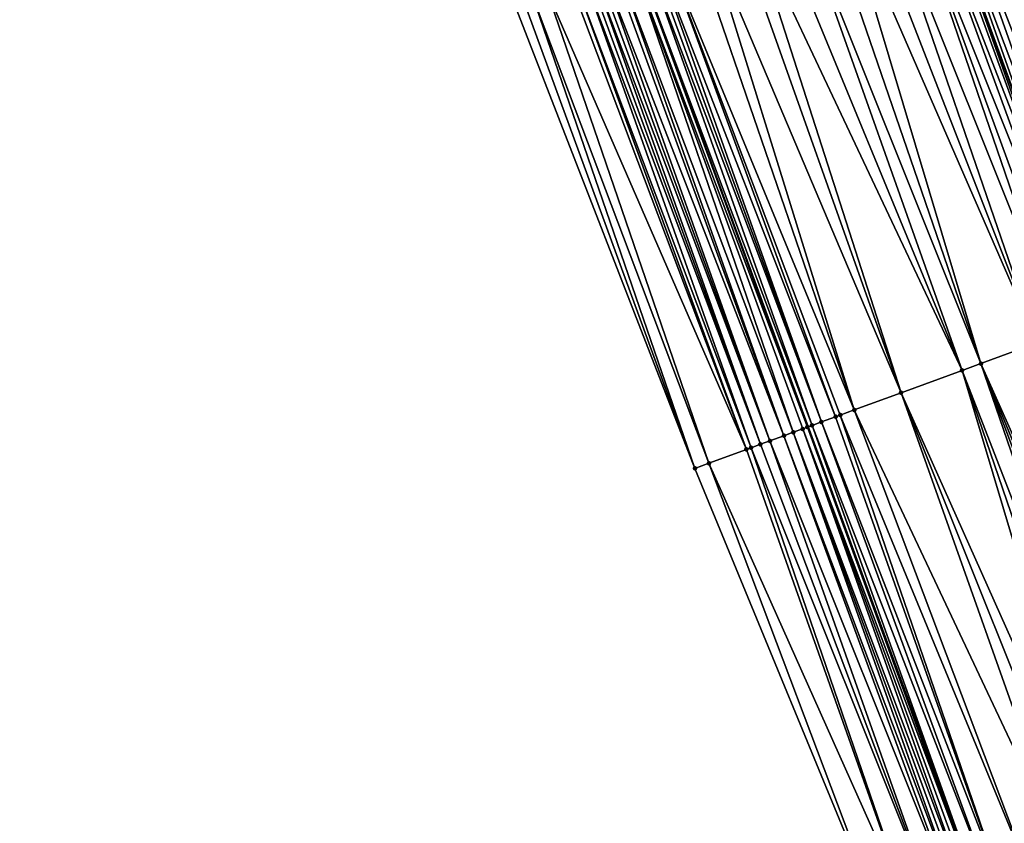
# Model space of a CAD drawing. Header units: feet. Extents: x 2004186 to 2014793, y 836912 to 864902.
# Tile 334 of 656: x 2010346 to 2010385, y 847880 to 847912. Entities that reach past the tile are written whole.
import ezdxf

# ---------------------------------------------------------------- set-up
doc = ezdxf.new("R2010")
doc.units = ezdxf.units.FT
doc.header["$LTSCALE"] = 100
doc.header["$MEASUREMENT"] = 0
for name, color, linetype, lineweight in [('EP_Travel Lane', 5, 'Continuous', 40), ('GPL_Skip Line', 2, 'Continuous', 40), ('Road Shots', 4, 'Continuous', 200), ('Road X-Section', 30, 'Continuous', 13)]:
    doc.layers.add(name, color=color, linetype=linetype, lineweight=lineweight)
doc.layers.add('I-77 SB_MM21-27-Surface-Border', color=7, linetype='Continuous')
doc.layers.add('I-77 SB_MM21-27-Surface-TIN', color=7, linetype='Continuous')

msp = doc.modelspace()

# ---------------------------------------------------------------- linework, layer by layer
at = {"layer": 'EP_Travel Lane'}
msp.add_polyline3d([(2010411.27561073, 847801.6155537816, 431.5946390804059), (2010404.664397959, 847820.4911271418, 431.5215384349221), (2010398.053152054, 847839.3667951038, 431.4753545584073), (2010391.291403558, 847857.8650233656, 431.416789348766), (2010384.405827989, 847876.6421531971, 431.3169357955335), (2010377.520197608, 847895.4194325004, 431.2697150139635), (2010370.634593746, 847914.1966394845, 431.1969690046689), (2010363.638101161, 847932.5998166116, 431.1206597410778), (2010356.528513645, 847951.2935980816, 431.1153276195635), (2010349.418995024, 847969.9871984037, 431.0514817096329), (2010342.428434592, 847988.3403477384, 430.9910314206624), (2010335.069173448, 848006.9369856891, 430.9005451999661), (2010327.709890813, 848025.5336779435, 430.8292895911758), (2010320.350612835, 848044.1303584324, 430.7538676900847), (2010313.096629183, 848062.3908315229, 430.6781007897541), (2010305.390469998, 848080.8465041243, 430.5989821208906), (2010297.684316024, 848099.3021642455, 430.5160583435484)], dxfattribs=at)
at = {"layer": 'GPL_Skip Line'}
msp.add_polyline3d([(2010422.965392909, 847805.7298375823, 432.0990983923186), (2010416.32843218, 847824.5963541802, 432.0262505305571), (2010409.691460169, 847843.4629028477, 431.9625323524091), (2010402.875732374, 847862.105767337, 431.9007132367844), (2010395.992691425, 847880.8838705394, 431.8150787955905), (2010389.109602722, 847899.6621040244, 431.7753469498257), (2010382.226526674, 847918.4403029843, 431.7234295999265), (2010375.19105259, 847936.9974819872, 431.6554652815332), (2010368.098361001, 847955.6975032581, 431.596892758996), (2010361.005655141, 847974.3975621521, 431.5504159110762), (2010353.967335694, 847992.9289843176, 431.4755962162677), (2010346.605653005, 848011.5247025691, 431.3982657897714), (2010339.243966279, 848030.1204310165, 431.3245462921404), (2010331.882245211, 848048.7162462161, 431.2815498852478), (2010324.561540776, 848067.1436544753, 431.2263298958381), (2010316.89390634, 848085.6152723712, 431.1424802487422), (2010309.226277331, 848104.0868771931, 431.0546505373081)], dxfattribs=at)
at = {"layer": 'I-77 SB_MM21-27-Surface-Border', "color": 3, "linetype": 'ByBlock', "lineweight": -2}
msp.add_polyline3d([(2010407.113855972, 847800.1508731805, 431.433307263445), (2010401.986137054, 847819.5486046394, 431.4328845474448), (2010394.028547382, 847837.9504286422, 431.3309332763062), (2010387.102347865, 847856.3315577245, 431.2563549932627), (2010380.604963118, 847875.2507694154, 431.1648142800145), (2010372.980670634, 847893.7575748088, 431.0657531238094), (2010365.732000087, 847912.4018871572, 430.9826047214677), (2010358.568744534, 847930.6702650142, 430.9181466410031), (2010351.456411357, 847949.3628909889, 430.8815903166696), (2010344.717938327, 847968.1977442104, 430.8386513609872), (2010337.570430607, 847986.4083957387, 430.760817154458), (2010331.111513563, 848005.3630545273, 430.7032324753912), (2010323.165819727, 848023.7265324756, 430.6018029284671), (2010316.892724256, 848042.7551530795, 430.5724557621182), (2010309.267378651, 848060.8033689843, 430.4866649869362), (2010301.796048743, 848079.3564190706, 430.4260753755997), (2010293.216183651, 848097.4499587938, 430.3221133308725)], dxfattribs=at)
at = {"layer": 'I-77 SB_MM21-27-Surface-TIN', "color": 128, "linetype": 'ByBlock', "lineweight": -2}
for points in [[(2010385.452117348, 847919.6210964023, 431.852668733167), (2010384.137435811, 847919.1398350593, 431.801459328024), (2010390.071435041, 847900.0142334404, 431.823530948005)], [(2010384.137435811, 847919.1398350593, 431.801459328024), (2010383.386184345, 847918.8648418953, 431.7768919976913), (2010390.071435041, 847900.0142334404, 431.823530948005)], [(2010383.386184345, 847918.8648418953, 431.7768919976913), (2010382.822748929, 847918.6585883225, 431.7553994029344), (2010390.071435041, 847900.0142334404, 431.823530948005)], [(2010382.071512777, 847918.3835533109, 431.7160786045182), (2010381.695889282, 847918.2460506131, 431.7016388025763), (2010388.944579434, 847899.6016846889, 431.765878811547)], [(2010382.071512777, 847918.3835533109, 431.7160786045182), (2010388.944579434, 847899.6016846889, 431.765878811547), (2010382.226526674, 847918.4403029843, 431.7234295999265)], [(2010382.447132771, 847918.5210655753, 431.7338910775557), (2010382.226526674, 847918.4403029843, 431.7234295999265), (2010389.109602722, 847899.6621040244, 431.7753469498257)], [(2010388.944579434, 847899.6016846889, 431.765878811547), (2010389.109602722, 847899.6621040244, 431.7753469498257), (2010382.226526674, 847918.4403029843, 431.7234295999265)], [(2010382.822748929, 847918.6585883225, 431.7553994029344), (2010382.447132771, 847918.5210655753, 431.7338910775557), (2010389.508003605, 847899.8079689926, 431.7982050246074)], [(2010382.447132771, 847918.5210655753, 431.7338910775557), (2010389.109602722, 847899.6621040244, 431.7753469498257), (2010389.508003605, 847899.8079689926, 431.7982050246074)], [(2010382.822748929, 847918.6585883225, 431.7553994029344), (2010389.508003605, 847899.8079689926, 431.7982050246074), (2010390.071435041, 847900.0142334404, 431.823530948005)], [(2010381.13246547, 847918.0397653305, 431.668966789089), (2010380.193419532, 847917.6959736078, 431.620535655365), (2010387.629888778, 847899.1204482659, 431.7234567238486)], [(2010381.695889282, 847918.2460506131, 431.7016388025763), (2010381.13246547, 847918.0397653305, 431.668966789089), (2010388.568957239, 847899.4641784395, 431.7501873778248)], [(2010381.13246547, 847918.0397653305, 431.668966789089), (2010388.005514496, 847899.2579448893, 431.7357544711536), (2010388.568957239, 847899.4641784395, 431.7501873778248)], [(2010381.13246547, 847918.0397653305, 431.668966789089), (2010387.629888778, 847899.1204482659, 431.7234567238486), (2010388.005514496, 847899.2579448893, 431.7357544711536)], [(2010381.695889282, 847918.2460506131, 431.7016388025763), (2010388.568957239, 847899.4641784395, 431.7501873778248), (2010388.944579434, 847899.6016846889, 431.765878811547)], [(2010380.193419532, 847917.6959736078, 431.620535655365), (2010379.442171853, 847917.4209700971, 431.5923205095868), (2010386.690835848, 847898.7766756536, 431.6817641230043)], [(2010380.193419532, 847917.6959736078, 431.620535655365), (2010386.690835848, 847898.7766756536, 431.6817641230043), (2010387.629888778, 847899.1204482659, 431.7234567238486)], [(2010378.690925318, 847917.1459634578, 431.5630024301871), (2010377.939687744, 847916.8709323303, 431.5250510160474), (2010384.437106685, 847897.9516272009, 431.583752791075)], [(2010379.442171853, 847917.4209700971, 431.5923205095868), (2010378.690925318, 847917.1459634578, 431.5630024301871), (2010386.690835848, 847898.7766756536, 431.6817641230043)], [(2010378.690925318, 847917.1459634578, 431.5630024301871), (2010384.437106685, 847897.9516272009, 431.583752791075), (2010386.690835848, 847898.7766756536, 431.6817641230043)], [(2010377.939687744, 847916.8709323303, 431.5250510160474), (2010377.000639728, 847916.5271462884, 431.4786226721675), (2010384.437106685, 847897.9516272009, 431.583752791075)], [(2010377.000639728, 847916.5271462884, 431.4786226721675), (2010376.061577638, 847916.1833987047, 431.445752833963), (2010383.685860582, 847897.6766193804, 431.5540191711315)], [(2010377.000639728, 847916.5271462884, 431.4786226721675), (2010383.685860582, 847897.6766193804, 431.5540191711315), (2010384.437106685, 847897.9516272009, 431.583752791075)], [(2010376.061577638, 847916.1833987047, 431.445752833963), (2010375.122518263, 847915.839643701, 431.4102669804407), (2010383.685860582, 847897.6766193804, 431.5540191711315)], [(2010374.559087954, 847915.6333761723, 431.3838542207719), (2010373.432220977, 847915.2208584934, 431.3371554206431), (2010381.244306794, 847896.7828547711, 431.4611952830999)], [(2010375.122518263, 847915.839643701, 431.4102669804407), (2010374.559087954, 847915.6333761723, 431.3838542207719), (2010381.244306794, 847896.7828547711, 431.4611952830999)], [(2010375.122518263, 847915.839643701, 431.4102669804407), (2010381.244306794, 847896.7828547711, 431.4611952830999), (2010383.685860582, 847897.6766193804, 431.5540191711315)], [(2010373.432220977, 847915.2208584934, 431.3371554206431), (2010372.868790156, 847915.0145923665, 431.3112368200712), (2010379.366199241, 847896.0953141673, 431.3794392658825)], [(2010373.432220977, 847915.2208584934, 431.3371554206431), (2010379.366199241, 847896.0953141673, 431.3794392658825), (2010381.244306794, 847896.7828547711, 431.4611952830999)], [(2010372.868790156, 847915.0145923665, 431.3112368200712), (2010371.741919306, 847914.6020852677, 431.2682680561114), (2010379.366199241, 847896.0953141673, 431.3794392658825)], [(2010371.17848937, 847914.3958167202, 431.241496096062), (2010370.990682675, 847914.3270515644, 431.2294084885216), (2010378.051533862, 847895.6140086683, 431.3126642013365)], [(2010371.366300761, 847914.4645690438, 431.2490596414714), (2010371.17848937, 847914.3958167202, 431.241496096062), (2010378.051533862, 847895.6140086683, 431.3126642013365)], [(2010371.741919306, 847914.6020852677, 431.2682680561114), (2010371.366300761, 847914.4645690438, 431.2490596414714), (2010378.614955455, 847895.8203000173, 431.347474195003)], [(2010371.366300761, 847914.4645690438, 431.2490596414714), (2010378.051533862, 847895.6140086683, 431.3126642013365), (2010378.614955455, 847895.8203000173, 431.347474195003)], [(2010371.741919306, 847914.6020852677, 431.2682680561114), (2010378.802764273, 847895.889059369, 431.3575152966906), (2010379.366199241, 847896.0953141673, 431.3794392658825)], [(2010371.741919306, 847914.6020852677, 431.2682680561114), (2010378.614955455, 847895.8203000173, 431.347474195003), (2010378.802764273, 847895.889059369, 431.3575152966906)], [(2010370.427271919, 847914.1207306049, 431.1841585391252), (2010369.86382183, 847913.9145171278, 431.1768016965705), (2010376.924680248, 847895.2014544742, 431.2530932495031)], [(2010370.615079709, 847914.189492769, 431.1951912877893), (2010370.427271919, 847914.1207306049, 431.1841585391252), (2010377.488122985, 847895.4076880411, 431.2675320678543)], [(2010370.427271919, 847914.1207306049, 431.1841585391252), (2010377.300312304, 847895.3389337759, 431.2592842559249), (2010377.488122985, 847895.4076880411, 431.2675320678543)], [(2010370.427271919, 847914.1207306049, 431.1841585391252), (2010376.924680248, 847895.2014544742, 431.2530932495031), (2010377.300312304, 847895.3389337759, 431.2592842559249)], [(2010370.615079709, 847914.189492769, 431.1951912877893), (2010377.488122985, 847895.4076880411, 431.2675320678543), (2010370.634593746, 847914.1966394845, 431.1969690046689)], [(2010370.990682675, 847914.3270515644, 431.2294084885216), (2010370.634593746, 847914.1966394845, 431.1969690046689), (2010377.675928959, 847895.4764551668, 431.2803138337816)], [(2010377.488122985, 847895.4076880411, 431.2675320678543), (2010377.520197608, 847895.4194325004, 431.2697150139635), (2010370.634593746, 847914.1966394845, 431.1969690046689)], [(2010377.675928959, 847895.4764551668, 431.2803138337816), (2010370.634593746, 847914.1966394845, 431.1969690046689), (2010377.520197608, 847895.4194325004, 431.2697150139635)], [(2010370.990682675, 847914.3270515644, 431.2294084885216), (2010377.675928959, 847895.4764551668, 431.2803138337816), (2010378.051533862, 847895.6140086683, 431.3126642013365)], [(2010368.924793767, 847913.5706765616, 431.1111506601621), (2010368.736983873, 847913.5019201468, 431.1021446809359), (2010375.610018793, 847894.7201382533, 431.1825381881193)], [(2010369.112601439, 847913.6394390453, 431.1222961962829), (2010368.924793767, 847913.5706765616, 431.1111506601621), (2010375.985635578, 847894.8576592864, 431.2034416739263)], [(2010368.924793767, 847913.5706765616, 431.1111506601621), (2010375.610018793, 847894.7201382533, 431.1825381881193), (2010375.985635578, 847894.8576592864, 431.2034416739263)], [(2010369.300406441, 847913.7082088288, 431.1360152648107), (2010369.112601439, 847913.6394390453, 431.1222961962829), (2010375.985635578, 847894.8576592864, 431.2034416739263)], [(2010369.676012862, 847913.8457581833, 431.1669039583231), (2010369.300406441, 847913.7082088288, 431.1360152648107), (2010376.549059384, 847895.0639445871, 431.2361193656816)], [(2010369.300406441, 847913.7082088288, 431.1360152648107), (2010375.985635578, 847894.8576592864, 431.2034416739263), (2010376.549059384, 847895.0639445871, 431.2361193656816)], [(2010369.86382183, 847913.9145171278, 431.1768016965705), (2010369.676012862, 847913.8457581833, 431.1669039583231), (2010376.549059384, 847895.0639445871, 431.2361193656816)], [(2010369.86382183, 847913.9145171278, 431.1768016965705), (2010376.549059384, 847895.0639445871, 431.2361193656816), (2010376.924680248, 847895.2014544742, 431.2530932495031)], [(2010367.985724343, 847913.2269490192, 431.0853464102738), (2010367.046673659, 847912.8831702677, 431.041488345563), (2010375.046580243, 847894.513893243, 431.164065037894)], [(2010368.173536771, 847913.2956985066, 431.091910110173), (2010367.985724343, 847913.2269490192, 431.0853464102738), (2010375.046580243, 847894.513893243, 431.164065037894)], [(2010368.549170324, 847913.4331737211, 431.0966605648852), (2010368.173536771, 847913.2956985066, 431.091910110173), (2010375.23439225, 847894.5826438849, 431.1710354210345)], [(2010368.173536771, 847913.2956985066, 431.091910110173), (2010375.046580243, 847894.513893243, 431.164065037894), (2010375.23439225, 847894.5826438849, 431.1710354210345)], [(2010368.736983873, 847913.5019201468, 431.1021446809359), (2010368.549170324, 847913.4331737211, 431.0966605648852), (2010375.610018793, 847894.7201382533, 431.1825381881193)], [(2010368.549170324, 847913.4331737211, 431.0966605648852), (2010375.23439225, 847894.5826438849, 431.1710354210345), (2010375.610018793, 847894.7201382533, 431.1825381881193)], [(2010367.046673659, 847912.8831702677, 431.041488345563), (2010366.483245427, 847912.676897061, 431.0130737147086), (2010373.544102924, 847893.9638369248, 431.0902570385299)], [(2010367.046673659, 847912.8831702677, 431.041488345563), (2010373.544102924, 847893.9638369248, 431.0902570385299), (2010375.046580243, 847894.513893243, 431.164065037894)], [(2010366.107620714, 847912.5393976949, 430.9998084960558), (2010365.732000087, 847912.4018871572, 430.9826047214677), (2010372.980670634, 847893.7575748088, 431.0657531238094)], [(2010366.483245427, 847912.676897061, 431.0130737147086), (2010366.107620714, 847912.5393976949, 430.9998084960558), (2010372.980670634, 847893.7575748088, 431.0657531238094)], [(2010366.483245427, 847912.676897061, 431.0130737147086), (2010372.980670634, 847893.7575748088, 431.0657531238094), (2010373.544102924, 847893.9638369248, 431.0902570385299)], [(2010386.690835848, 847898.7766756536, 431.6817641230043), (2010384.437106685, 847897.9516272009, 431.583752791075), (2010392.624870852, 847879.6509762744, 431.6693622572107)], [(2010384.437106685, 847897.9516272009, 431.583752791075), (2010383.685860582, 847897.6766193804, 431.5540191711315), (2010390.934579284, 847879.0321754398, 431.5907439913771)], [(2010384.437106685, 847897.9516272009, 431.583752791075), (2010392.06143739, 847879.4447173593, 431.6459871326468), (2010392.624870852, 847879.6509762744, 431.6693622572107)], [(2010384.437106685, 847897.9516272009, 431.583752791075), (2010391.498010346, 847879.2384409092, 431.616429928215), (2010392.06143739, 847879.4447173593, 431.6459871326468)], [(2010384.437106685, 847897.9516272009, 431.583752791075), (2010390.934579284, 847879.0321754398, 431.5907439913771), (2010391.498010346, 847879.2384409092, 431.616429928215)], [(2010383.685860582, 847897.6766193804, 431.5540191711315), (2010381.244306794, 847896.7828547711, 431.4611952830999), (2010389.432079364, 847878.4821808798, 431.538709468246)], [(2010383.685860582, 847897.6766193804, 431.5540191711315), (2010389.432079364, 847878.4821808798, 431.538709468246), (2010390.183327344, 847878.7571835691, 431.5666337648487)], [(2010383.685860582, 847897.6766193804, 431.5540191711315), (2010390.183327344, 847878.7571835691, 431.5666337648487), (2010390.934579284, 847879.0321754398, 431.5907439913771)], [(2010381.244306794, 847896.7828547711, 431.4611952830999), (2010379.366199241, 847896.0953141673, 431.3794392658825), (2010387.929583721, 847877.9321746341, 431.4825550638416)], [(2010381.244306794, 847896.7828547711, 431.4611952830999), (2010388.68083354, 847878.2071722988, 431.5087079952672), (2010389.432079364, 847878.4821808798, 431.538709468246)], [(2010381.244306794, 847896.7828547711, 431.4611952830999), (2010387.929583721, 847877.9321746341, 431.4825550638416), (2010388.68083354, 847878.2071722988, 431.5087079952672)], [(2010378.614955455, 847895.8203000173, 431.347474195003), (2010378.051533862, 847895.6140086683, 431.3126642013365), (2010385.300230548, 847876.9696248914, 431.370601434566)], [(2010378.802764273, 847895.889059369, 431.3575152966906), (2010378.614955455, 847895.8203000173, 431.347474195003), (2010385.300230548, 847876.9696248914, 431.370601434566)], [(2010379.366199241, 847896.0953141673, 431.3794392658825), (2010378.802764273, 847895.889059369, 431.3575152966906), (2010386.427095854, 847877.382147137, 431.4189084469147)], [(2010378.802764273, 847895.889059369, 431.3575152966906), (2010385.300230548, 847876.9696248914, 431.370601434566), (2010386.427095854, 847877.382147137, 431.4189084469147)], [(2010379.366199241, 847896.0953141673, 431.3794392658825), (2010386.427095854, 847877.382147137, 431.4189084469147), (2010387.929583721, 847877.9321746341, 431.4825550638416)], [(2010377.488122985, 847895.4076880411, 431.2675320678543), (2010377.300312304, 847895.3389337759, 431.2592842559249), (2010384.361193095, 847876.6258099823, 431.3139973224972)], [(2010377.488122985, 847895.4076880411, 431.2675320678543), (2010384.361193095, 847876.6258099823, 431.3139973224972), (2010377.520197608, 847895.4194325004, 431.2697150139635)], [(2010377.675928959, 847895.4764551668, 431.2803138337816), (2010377.520197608, 847895.4194325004, 431.2697150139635), (2010384.405827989, 847876.6421531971, 431.3169357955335)], [(2010384.361193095, 847876.6258099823, 431.3139973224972), (2010384.405827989, 847876.6421531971, 431.3169357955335), (2010377.520197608, 847895.4194325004, 431.2697150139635)], [(2010378.051533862, 847895.6140086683, 431.3126642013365), (2010377.675928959, 847895.4764551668, 431.2803138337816), (2010384.924612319, 847876.8321078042, 431.3510892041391)], [(2010377.675928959, 847895.4764551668, 431.2803138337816), (2010384.405827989, 847876.6421531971, 431.3169357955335), (2010384.924612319, 847876.8321078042, 431.3510892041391)], [(2010378.051533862, 847895.6140086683, 431.3126642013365), (2010384.924612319, 847876.8321078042, 431.3510892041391), (2010385.300230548, 847876.9696248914, 431.370601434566)], [(2010376.549059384, 847895.0639445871, 431.2361193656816), (2010375.985635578, 847894.8576592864, 431.2034416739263), (2010383.422125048, 847876.2820786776, 431.2868681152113)], [(2010376.924680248, 847895.2014544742, 431.2530932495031), (2010376.549059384, 847895.0639445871, 431.2361193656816), (2010383.609936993, 847876.3508294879, 431.2938978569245)], [(2010376.549059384, 847895.0639445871, 431.2361193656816), (2010383.422125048, 847876.2820786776, 431.2868681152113), (2010383.609936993, 847876.3508294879, 431.2938978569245)], [(2010377.300312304, 847895.3389337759, 431.2592842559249), (2010376.924680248, 847895.2014544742, 431.2530932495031), (2010383.985569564, 847876.4883073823, 431.2995925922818)], [(2010376.924680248, 847895.2014544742, 431.2530932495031), (2010383.797751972, 847876.4195720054, 431.2980039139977), (2010383.985569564, 847876.4883073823, 431.2995925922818)], [(2010376.924680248, 847895.2014544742, 431.2530932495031), (2010383.609936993, 847876.3508294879, 431.2938978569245), (2010383.797751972, 847876.4195720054, 431.2980039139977)], [(2010377.300312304, 847895.3389337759, 431.2592842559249), (2010384.173383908, 847876.557051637, 431.3043110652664), (2010384.361193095, 847876.6258099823, 431.3139973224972)], [(2010377.300312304, 847895.3389337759, 431.2592842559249), (2010383.985569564, 847876.4883073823, 431.2995925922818), (2010384.173383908, 847876.557051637, 431.3043110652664)], [(2010375.610018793, 847894.7201382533, 431.1825381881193), (2010375.23439225, 847894.5826438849, 431.1710354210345), (2010382.670884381, 847876.0070560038, 431.2518982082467)], [(2010375.985635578, 847894.8576592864, 431.2034416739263), (2010375.610018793, 847894.7201382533, 431.1825381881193), (2010382.670884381, 847876.0070560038, 431.2518982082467)], [(2010375.985635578, 847894.8576592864, 431.2034416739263), (2010382.670884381, 847876.0070560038, 431.2518982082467), (2010383.422125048, 847876.2820786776, 431.2868681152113)], [(2010375.046580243, 847894.513893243, 431.164065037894), (2010373.544102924, 847893.9638369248, 431.0902570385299), (2010381.731825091, 847875.6633007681, 431.2163320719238)], [(2010375.23439225, 847894.5826438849, 431.1710354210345), (2010375.046580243, 847894.513893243, 431.164065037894), (2010381.731825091, 847875.6633007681, 431.2163320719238)], [(2010375.23439225, 847894.5826438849, 431.1710354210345), (2010381.731825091, 847875.6633007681, 431.2163320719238), (2010382.670884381, 847876.0070560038, 431.2518982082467)], [(2010373.544102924, 847893.9638369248, 431.0902570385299), (2010372.980670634, 847893.7575748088, 431.0657531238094), (2010380.604963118, 847875.2507694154, 431.1648142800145)], [(2010373.544102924, 847893.9638369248, 431.0902570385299), (2010380.604963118, 847875.2507694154, 431.1648142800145), (2010381.731825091, 847875.6633007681, 431.2163320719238)]]:
    msp.add_3dface(points, dxfattribs=at)
at = {"layer": 'Road Shots', "lineweight": 100}
for p in [(2010384.437106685, 847897.9516272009, 431.583752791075), (2010383.685860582, 847897.6766193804, 431.5540191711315), (2010381.244306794, 847896.7828547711, 431.4611952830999), (2010378.614955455, 847895.8203000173, 431.347474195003), (2010378.802764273, 847895.889059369, 431.3575152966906), (2010379.366199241, 847896.0953141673, 431.3794392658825), (2010377.488122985, 847895.4076880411, 431.2675320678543), (2010377.675928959, 847895.4764551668, 431.2803138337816), (2010378.051533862, 847895.6140086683, 431.3126642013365), (2010376.549059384, 847895.0639445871, 431.2361193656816), (2010376.924680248, 847895.2014544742, 431.2530932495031), (2010377.300312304, 847895.3389337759, 431.2592842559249), (2010375.610018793, 847894.7201382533, 431.1825381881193), (2010375.985635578, 847894.8576592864, 431.2034416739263), (2010375.046580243, 847894.513893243, 431.164065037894), (2010375.23439225, 847894.5826438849, 431.1710354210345), (2010373.544102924, 847893.9638369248, 431.0902570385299), (2010372.980670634, 847893.7575748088, 431.0657531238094)]:
    msp.add_point(p, dxfattribs=at)
at = {"layer": 'Road X-Section', "extrusion": (0.3436527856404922, -0.9390919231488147, 0.003020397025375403), "elevation": -105378.6024532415, "flags": 128}
msp.add_lwpolyline([(2179316.021134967, 749.3543886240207), (2179316.621134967, 749.3788926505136), (2179318.221134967, 749.4527009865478), (2179318.421134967, 749.4596714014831), (2179318.821134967, 749.4711742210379), (2179319.221134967, 749.4920778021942), (2179319.821134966, 749.524755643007), (2179320.221134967, 749.5417296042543), (2179320.621134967, 749.5479206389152), (2179320.821134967, 749.5561684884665), (2179321.021134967, 749.5689503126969), (2179321.421134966, 749.6013008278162), (2179322.021134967, 749.6361109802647), (2179322.221134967, 749.6461521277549), (2179322.821134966, 749.6680761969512), (2179324.821134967, 749.749832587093), (2179327.421134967, 749.8426568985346), (2179328.221134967, 749.8723906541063), (2179330.621134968, 749.970402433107), (2179331.621134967, 750.0120952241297), (2179332.021134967, 750.0243930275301), (2179332.621134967, 750.0388260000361), (2179333.021134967, 750.0545175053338), (2179333.621134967, 750.0868438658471), (2179334.221134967, 750.1121699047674), (2179337.821134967, 750.2333844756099), (2179338.421134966, 750.260084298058), (2179339.221134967, 750.2898828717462), (2179340.021134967, 750.3123481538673), (2179341.821134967, 750.3798875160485), (2179343.021134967, 750.4343024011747), (2179343.421134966, 750.4537505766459), (2179343.821134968, 750.4692315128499), (2179344.621134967, 750.4875787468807), (2179345.021134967, 750.4993132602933), (2179345.421134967, 750.513479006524), (2179345.821134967, 750.5276436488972), (2179347.021134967, 750.5755255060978), (2179347.821134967, 750.6044766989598), (2179349.021134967, 750.656026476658), (2179350.021134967, 750.7007261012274), (2179350.621134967, 750.7239809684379), (2179351.621134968, 750.7643662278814), (2179352.421134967, 750.7910435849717), (2179353.021134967, 750.8126513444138), (2179353.821134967, 750.8462426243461), (2179354.421134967, 750.8693186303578), (2179355.021134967, 750.8974273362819), (2179355.821134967, 750.9253503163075), (2179356.621134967, 750.9446448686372), (2179356.821134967, 750.9466622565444), (2179357.021134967, 750.9561610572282), (2179357.421134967, 750.9868221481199), (2179357.621134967, 750.9997162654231), (2179358.021134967, 751.0130963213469), (2179358.421134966, 751.0246745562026), (2179359.021134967, 751.0494063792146), (2179359.421134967, 751.0612638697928), (2179359.621134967, 751.068740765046), (2179360.021134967, 751.0810796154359), (2179360.421134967, 751.0941087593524), (2179361.621134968, 751.1283807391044), (2179361.821134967, 751.1347056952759), (2179362.021134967, 751.1390065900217), (2179362.621134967, 751.1596094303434), (2179364.621134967, 751.2223412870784), (2179365.021134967, 751.2330649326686)], dxfattribs=at)
at = {"layer": 'Road X-Section', "extrusion": (0.3436527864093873, -0.9390919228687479, 0.003020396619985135), "elevation": -105358.6006701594, "flags": 128}
msp.add_lwpolyline([(2179316.821221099, 749.3929939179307), (2179318.021221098, 749.4445119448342), (2179319.021221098, 749.4800782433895), (2179319.821221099, 749.5150483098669), (2179320.021221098, 749.5220780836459), (2179320.221221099, 749.5261841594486), (2179320.421221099, 749.5277728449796), (2179320.621221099, 749.5324913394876), (2179320.821221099, 749.5421776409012), (2179321.421221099, 749.5792696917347), (2179321.821221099, 749.5987820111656), (2179323.021221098, 749.6470892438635), (2179324.6212211, 749.7107361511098), (2179325.421221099, 749.73688920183), (2179326.221221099, 749.7668908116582), (2179327.021221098, 749.794815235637), (2179327.821221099, 749.8189255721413), (2179328.421221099, 749.8446116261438), (2179329.021221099, 749.8741689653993), (2179329.621221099, 749.897544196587), (2179330.6212211, 749.9293027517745), (2179331.821221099, 749.9782070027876), (2179333.021221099, 750.033090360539), (2179333.821221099, 750.0767435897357), (2179334.221221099, 750.0941266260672), (2179337.221221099, 750.1971397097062), (2179338.421221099, 750.2447353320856), (2179339.2212211, 750.2778662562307), (2179340.021221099, 750.3030393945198), (2179342.021221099, 750.383384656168), (2179342.821221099, 750.4177086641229), (2179343.621221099, 750.4581125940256), (2179344.2212211, 750.4801829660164), (2179344.821221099, 750.4964130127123), (2179345.221221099, 750.5121054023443), (2179345.821221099, 750.5305144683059), (2179347.421221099, 750.590932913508), (2179349.421221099, 750.6760718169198), (2179350.021221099, 750.698506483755), (2179351.221221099, 750.7502879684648), (2179352.021221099, 750.7813049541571), (2179353.421221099, 750.8361825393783), (2179354.621221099, 750.8826457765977), (2179355.621221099, 750.9220531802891), (2179356.621221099, 750.9507366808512), (2179356.821221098, 750.9523650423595), (2179357.021221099, 750.9590384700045), (2179357.221221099, 750.9715541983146), (2179357.621221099, 751.0042117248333), (2179357.821221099, 751.0169378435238), (2179358.221221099, 751.0216939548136), (2179358.421221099, 751.0265684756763), (2179358.821221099, 751.0420548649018), (2179359.221221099, 751.0541965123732), (2179359.821221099, 751.081825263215), (2179360.821221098, 751.1111954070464), (2179361.421221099, 751.1265898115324), (2179362.021221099, 751.1445445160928), (2179362.421221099, 751.1555813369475), (2179363.021221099, 751.1742580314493), (2179364.421221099, 751.2168991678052), (2179365.021221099, 751.233557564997)], dxfattribs=at)

doc.saveas('drawing.dxf')
